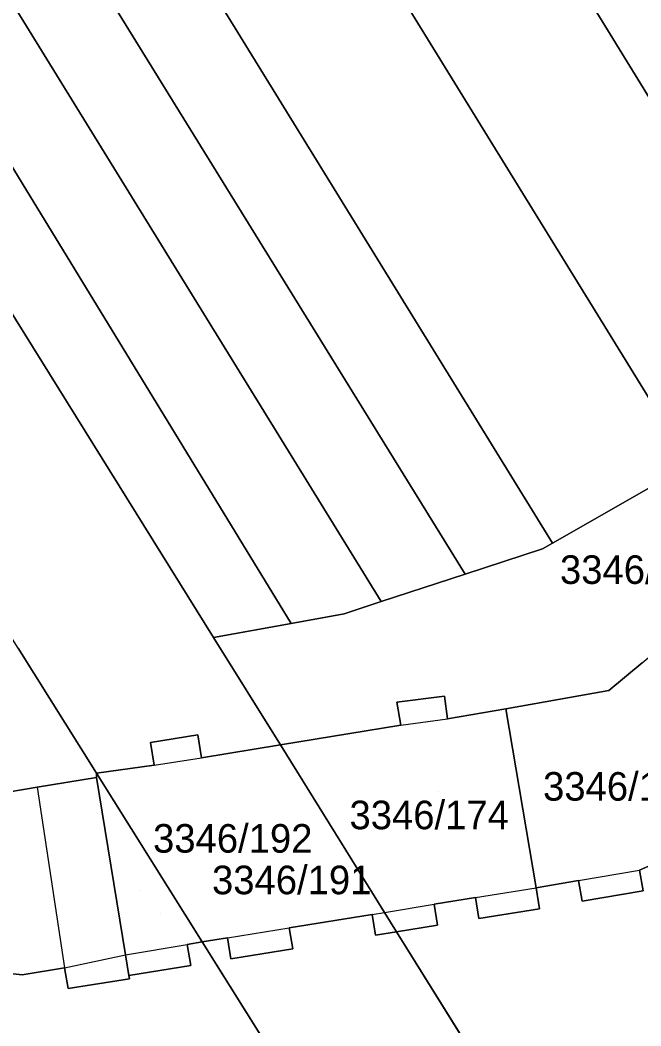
# Model space of a CAD drawing. Extents: x -262715 to -259381, y -1237238 to -1231182.
# Drawn here: x -261982.1 to -261938.6, y -1235267.1 to -1235196.7 of the extents above; entities that cross this region are included whole.
import ezdxf

# ---------------------------------------------------------------- set-up
doc = ezdxf.new("R2010")
doc.units = 0
for name, color, linetype in [('body_kn', 7, 'Continuous'), ('kladpar_druhypozemkov', 7, 'Continuous'), ('kladpar_hranice', 7, 'Continuous'), ('kladpar_parcelnecisla', 7, 'Continuous'), ('kladpar_plochy', 7, 'Continuous'), ('kladpar_sipky', 7, 'Continuous'), ('zappar_hrandruhpozemk', 7, 'Continuous')]:
    doc.layers.add(name, color=color, linetype=linetype)

msp = doc.modelspace()

# ---------------------------------------------------------------- linework, layer by layer
at = {"layer": 'body_kn'}
for p, q in [((-261944.82, -1235233.33), (-261944.82, -1235233.33)), ((-261945.52, -1235233.73), (-261945.52, -1235233.73)), ((-261950.93, -1235235.51), (-261950.93, -1235235.51)), ((-261956.8, -1235237.43), (-261956.8, -1235237.43)), ((-261959.4, -1235238.28), (-261959.4, -1235238.28)), ((-261963.11, -1235238.96), (-261963.11, -1235238.96)), ((-261968.53, -1235239.94), (-261968.53, -1235239.94)), ((-261940.87, -1235243.65), (-261940.87, -1235243.65)), ((-261955.7, -1235244.47), (-261955.7, -1235244.47)), ((-261952.37, -1235244.05), (-261952.37, -1235244.05)), ((-261948.08, -1235244.93), (-261948.08, -1235244.93)), ((-261952.17, -1235245.64), (-261952.17, -1235245.64)), ((-261969.64, -1235246.75), (-261969.64, -1235246.75)), ((-261955.43, -1235246.07), (-261955.43, -1235246.07)), ((-261955.43, -1235246.07), (-261955.43, -1235246.07)), ((-261972.94, -1235247.28), (-261972.94, -1235247.28)), ((-261963.85, -1235247.46), (-261963.85, -1235247.46)), ((-261963.85, -1235247.46), (-261963.85, -1235247.46)), ((-261969.37, -1235248.37), (-261969.37, -1235248.37)), ((-261976.73, -1235249.44), (-261976.73, -1235249.44)), ((-261976.73, -1235249.44), (-261976.73, -1235249.44)), ((-261972.68, -1235248.88), (-261972.68, -1235248.88)), ((-261972.68, -1235248.88), (-261972.68, -1235248.88)), ((-261976.71, -1235249.73), (-261976.71, -1235249.73)), ((-261976.71, -1235249.73), (-261976.71, -1235249.73)), ((-261980.88, -1235250.42), (-261980.88, -1235250.42)), ((-261980.88, -1235250.42), (-261980.88, -1235250.42)), ((-261938.73, -1235256.22), (-261938.73, -1235256.22)), ((-261942.99, -1235256.95), (-261942.99, -1235256.95)), ((-261942.99, -1235256.95), (-261942.99, -1235256.95)), ((-261945.96, -1235257.45), (-261945.96, -1235257.45)), ((-261953.09, -1235258.61), (-261953.09, -1235258.61)), ((-261950.2, -1235258.14), (-261950.2, -1235258.14)), ((-261950.2, -1235258.14), (-261950.2, -1235258.14)), ((-261942.74, -1235258.4), (-261942.74, -1235258.4)), ((-261957.44, -1235259.32), (-261957.44, -1235259.32)), ((-261957.44, -1235259.32), (-261957.44, -1235259.32)), ((-261956.56, -1235259.18), (-261956.56, -1235259.18)), ((-261956.56, -1235259.18), (-261956.56, -1235259.18)), ((-261945.72, -1235258.92), (-261945.72, -1235258.92)), ((-261952.85, -1235260.08), (-261952.85, -1235260.08)), ((-261949.96, -1235259.61), (-261949.96, -1235259.61)), ((-261963.23, -1235260.26), (-261963.23, -1235260.26)), ((-261957.2, -1235260.78), (-261957.2, -1235260.78)), ((-261955.72, -1235260.54), (-261955.72, -1235260.54)), ((-261970.37, -1235261.42), (-261970.37, -1235261.42)), ((-261969.33, -1235261.25), (-261969.33, -1235261.25)), ((-261967.56, -1235260.96), (-261967.56, -1235260.96)), ((-261967.56, -1235260.96), (-261967.56, -1235260.96)), ((-261974.69, -1235262.14), (-261974.69, -1235262.14)), ((-261974.69, -1235262.14), (-261974.69, -1235262.14)), ((-261962.99, -1235261.72), (-261962.99, -1235261.72)), ((-261970.13, -1235262.89), (-261970.13, -1235262.89)), ((-261967.32, -1235262.43), (-261967.32, -1235262.43)), ((-261981.92, -1235263.54), (-261981.92, -1235263.54)), ((-261978.95, -1235263.05), (-261978.95, -1235263.05)), ((-261978.95, -1235263.05), (-261978.95, -1235263.05)), ((-261974.46, -1235263.59), (-261974.46, -1235263.59)), ((-261974.42, -1235263.82), (-261974.42, -1235263.82)), ((-261978.71, -1235264.51), (-261978.71, -1235264.51))]:
    msp.add_line(p, q, dxfattribs=at)
at = {"layer": 'kladpar_druhypozemkov'}
for p, q in [((-261938.85, -1235249.23), (-261938.85, -1235249.23)), ((-261952.8, -1235250.72), (-261952.8, -1235250.72)), ((-261967.68, -1235252.54), (-261967.68, -1235252.54)), ((-261973.66, -1235257.63), (-261973.66, -1235257.63))]:
    msp.add_line(p, q, dxfattribs=at)
at = {"layer": 'kladpar_hranice'}
for points in [[(-262040.56, -1235035.39), (-262038.63, -1235027.04), (-261938.35, -1235191.32), (-261922.65, -1235217.04), (-261926.79, -1235220.48), (-262040.56, -1235035.39)], [(-262044.28, -1235050.83), (-262040.56, -1235035.39), (-261926.79, -1235220.48), (-261935.35, -1235227.6), (-262044.28, -1235050.83)], [(-262047.93, -1235065.97), (-262044.28, -1235050.83), (-261935.35, -1235227.6), (-261936.61, -1235228.64), (-261944.82, -1235233.33), (-262047.93, -1235065.97)], [(-262050.1, -1235074.98), (-262047.93, -1235065.97), (-261944.82, -1235233.33), (-261945.52, -1235233.73), (-261950.93, -1235235.51), (-262050.1, -1235074.98)], [(-262052.02, -1235082.95), (-262050.1, -1235074.98), (-261950.93, -1235235.51), (-261956.8, -1235237.43), (-262052.02, -1235082.95)], [(-262053.82, -1235090.41), (-262052.02, -1235082.95), (-261956.8, -1235237.43), (-261959.4, -1235238.28), (-261963.11, -1235238.96), (-262053.82, -1235090.41)], [(-262055.83, -1235098.83), (-262053.82, -1235090.41), (-261963.11, -1235238.96), (-261968.53, -1235239.94), (-262011.32, -1235171.16), (-262055.83, -1235098.83)], [(-261982.21, -1235240.69), (-262025.36, -1235171.85), (-262059.74, -1235115.68), (-262055.83, -1235098.83), (-262011.32, -1235171.16), (-261968.53, -1235239.94), (-261963.85, -1235247.46), (-261969.37, -1235248.37), (-261969.64, -1235246.75), (-261972.94, -1235247.28), (-261972.68, -1235248.88), (-261976.73, -1235249.44), (-261982.21, -1235240.69)], [(-261963.85, -1235247.46), (-261968.53, -1235239.94), (-261963.11, -1235238.96), (-261959.4, -1235238.28), (-261956.8, -1235237.43), (-261950.93, -1235235.51), (-261945.52, -1235233.73), (-261944.82, -1235233.33), (-261936.61, -1235228.64)], [(-261935.36, -1235239.08), (-261927.21, -1235248.97), (-261926.27, -1235250.11), (-261929.62, -1235252.79), (-261930.55, -1235251.72), (-261932.88, -1235253.64), (-261938.73, -1235256.22), (-261938.48, -1235257.68), (-261942.74, -1235258.4), (-261942.99, -1235256.95), (-261945.96, -1235257.45), (-261948.08, -1235244.93), (-261940.87, -1235243.65), (-261938.53, -1235241.72), (-261935.36, -1235239.08)], [(-261982.21, -1235240.69), (-261976.73, -1235249.44), (-261976.71, -1235249.73), (-261980.88, -1235250.42), (-261983.91, -1235250.93)], [(-261938.53, -1235241.72), (-261940.87, -1235243.65), (-261948.08, -1235244.93), (-261952.17, -1235245.64), (-261952.37, -1235244.05), (-261955.7, -1235244.47), (-261955.43, -1235246.07), (-261963.85, -1235247.46)], [(-261963.85, -1235247.46), (-261955.43, -1235246.07), (-261955.7, -1235244.47), (-261952.37, -1235244.05), (-261952.17, -1235245.64), (-261948.08, -1235244.93), (-261945.96, -1235257.45), (-261945.72, -1235258.92), (-261949.96, -1235259.61), (-261950.2, -1235258.14), (-261953.09, -1235258.61), (-261952.85, -1235260.08), (-261955.72, -1235260.54), (-261956.56, -1235259.18), (-261963.85, -1235247.46)], [(-261976.73, -1235249.44), (-261972.68, -1235248.88), (-261972.94, -1235247.28), (-261969.64, -1235246.75), (-261969.37, -1235248.37), (-261963.85, -1235247.46), (-261956.56, -1235259.18), (-261955.72, -1235260.54), (-261957.2, -1235260.78), (-261957.44, -1235259.32), (-261963.23, -1235260.26), (-261962.99, -1235261.72), (-261967.32, -1235262.43), (-261967.56, -1235260.96), (-261969.33, -1235261.25), (-261976.73, -1235249.44)], [(-261976.71, -1235249.73), (-261974.69, -1235262.14), (-261974.46, -1235263.59), (-261974.42, -1235263.82), (-261978.71, -1235264.51), (-261978.95, -1235263.05), (-261981.92, -1235263.54), (-261988.14, -1235262.87), (-261988.66, -1235264.24), (-261992.7, -1235262.71), (-261992.18, -1235261.34), (-261994.99, -1235260.27), (-261990.55, -1235248.62), (-261983.91, -1235250.93), (-261980.88, -1235250.42), (-261976.71, -1235249.73)], [(-261976.73, -1235249.44), (-261969.33, -1235261.25), (-261970.37, -1235261.42), (-261970.13, -1235262.89), (-261974.46, -1235263.59), (-261974.69, -1235262.14), (-261976.71, -1235249.73), (-261976.73, -1235249.44)], [(-261938.74, -1235287.83), (-261955.72, -1235260.54), (-261952.85, -1235260.08), (-261953.09, -1235258.61), (-261950.2, -1235258.14), (-261949.96, -1235259.61), (-261945.72, -1235258.92), (-261945.96, -1235257.45), (-261942.99, -1235256.95), (-261942.74, -1235258.4), (-261938.48, -1235257.68), (-261938.73, -1235256.22), (-261932.88, -1235253.64)], [(-261951.58, -1235289.56), (-261969.33, -1235261.25), (-261967.56, -1235260.96), (-261967.32, -1235262.43), (-261962.99, -1235261.72), (-261963.23, -1235260.26), (-261957.44, -1235259.32), (-261957.2, -1235260.78), (-261955.72, -1235260.54), (-261938.74, -1235287.83)], [(-261988.14, -1235262.87), (-261981.92, -1235263.54), (-261978.95, -1235263.05), (-261978.71, -1235264.51), (-261974.42, -1235263.82), (-261974.46, -1235263.59), (-261970.13, -1235262.89), (-261970.37, -1235261.42), (-261969.33, -1235261.25), (-261951.58, -1235289.56)]]:
    msp.add_lwpolyline(points, dxfattribs=at)
at = {"layer": 'kladpar_plochy'}
for p, q in [((-261963.23, -1235260.26), (-261957.44, -1235259.32)), ((-261957.44, -1235259.32), (-261957.2, -1235260.78)), ((-261962.99, -1235261.72), (-261963.23, -1235260.26)), ((-261957.2, -1235260.78), (-261955.72, -1235260.54)), ((-261955.72, -1235260.54), (-261938.74, -1235287.83)), ((-261969.33, -1235261.25), (-261967.56, -1235260.96)), ((-261951.58, -1235289.56), (-261969.33, -1235261.25)), ((-261967.56, -1235260.96), (-261967.32, -1235262.43)), ((-261967.32, -1235262.43), (-261962.99, -1235261.72))]:
    msp.add_line(p, q, dxfattribs=at)
for points in [[(-262040.56, -1235035.39), (-262038.63, -1235027.04), (-261938.35, -1235191.32), (-261922.65, -1235217.04), (-261926.79, -1235220.48)], [(-262044.28, -1235050.83), (-262040.56, -1235035.39), (-261926.79, -1235220.48), (-261935.35, -1235227.6)], [(-262047.93, -1235065.97), (-262044.28, -1235050.83), (-261935.35, -1235227.6), (-261936.61, -1235228.64), (-261944.82, -1235233.33)], [(-262050.1, -1235074.98), (-262047.93, -1235065.97), (-261944.82, -1235233.33), (-261945.52, -1235233.73), (-261950.93, -1235235.51)], [(-262052.02, -1235082.95), (-262050.1, -1235074.98), (-261950.93, -1235235.51), (-261956.8, -1235237.43)], [(-262053.82, -1235090.41), (-262052.02, -1235082.95), (-261956.8, -1235237.43), (-261959.4, -1235238.28), (-261963.11, -1235238.96)], [(-262055.83, -1235098.83), (-262053.82, -1235090.41), (-261963.11, -1235238.96), (-261968.53, -1235239.94), (-262011.32, -1235171.16)], [(-261982.21, -1235240.69), (-262025.36, -1235171.85), (-262059.74, -1235115.68), (-262055.83, -1235098.83), (-262011.32, -1235171.16), (-261968.53, -1235239.94), (-261963.85, -1235247.46), (-261969.37, -1235248.37), (-261969.64, -1235246.75), (-261972.94, -1235247.28), (-261972.68, -1235248.88), (-261976.73, -1235249.44)], [(-261935.36, -1235239.08), (-261927.21, -1235248.97), (-261926.27, -1235250.11), (-261929.62, -1235252.79), (-261930.55, -1235251.72), (-261932.88, -1235253.64), (-261938.73, -1235256.22), (-261938.48, -1235257.68), (-261942.74, -1235258.4), (-261942.99, -1235256.95), (-261945.96, -1235257.45), (-261948.08, -1235244.93), (-261940.87, -1235243.65), (-261938.53, -1235241.72)], [(-261963.85, -1235247.46), (-261955.43, -1235246.07), (-261955.7, -1235244.47), (-261952.37, -1235244.05), (-261952.17, -1235245.64), (-261948.08, -1235244.93), (-261945.96, -1235257.45), (-261945.72, -1235258.92), (-261949.96, -1235259.61), (-261950.2, -1235258.14), (-261953.09, -1235258.61), (-261952.85, -1235260.08), (-261955.72, -1235260.54), (-261956.56, -1235259.18)], [(-261976.73, -1235249.44), (-261972.68, -1235248.88), (-261972.94, -1235247.28), (-261969.64, -1235246.75), (-261969.37, -1235248.37), (-261963.85, -1235247.46), (-261956.56, -1235259.18), (-261955.72, -1235260.54), (-261957.2, -1235260.78), (-261957.44, -1235259.32), (-261963.23, -1235260.26), (-261962.99, -1235261.72), (-261967.32, -1235262.43), (-261967.56, -1235260.96), (-261969.33, -1235261.25)], [(-261976.71, -1235249.73), (-261974.69, -1235262.14), (-261974.46, -1235263.59), (-261974.42, -1235263.82), (-261978.71, -1235264.51), (-261978.95, -1235263.05), (-261981.92, -1235263.54), (-261988.14, -1235262.87), (-261988.66, -1235264.24), (-261992.7, -1235262.71), (-261992.18, -1235261.34), (-261994.99, -1235260.27), (-261990.55, -1235248.62), (-261983.91, -1235250.93), (-261980.88, -1235250.42)], [(-261976.73, -1235249.44), (-261969.33, -1235261.25), (-261970.37, -1235261.42), (-261970.13, -1235262.89), (-261974.46, -1235263.59), (-261974.69, -1235262.14), (-261976.71, -1235249.73)]]:
    msp.add_lwpolyline(points, close=True, dxfattribs=at)
for points in [[(-261938.53, -1235241.72), (-261940.87, -1235243.65), (-261948.08, -1235244.93), (-261952.17, -1235245.64), (-261952.37, -1235244.05), (-261955.7, -1235244.47), (-261955.43, -1235246.07), (-261963.85, -1235247.46), (-261968.53, -1235239.94), (-261963.11, -1235238.96), (-261959.4, -1235238.28), (-261956.8, -1235237.43), (-261950.93, -1235235.51), (-261945.52, -1235233.73), (-261944.82, -1235233.33), (-261936.61, -1235228.64)], [(-261982.21, -1235240.69), (-261976.73, -1235249.44), (-261976.71, -1235249.73), (-261980.88, -1235250.42), (-261983.91, -1235250.93)], [(-261938.74, -1235287.83), (-261955.72, -1235260.54), (-261952.85, -1235260.08), (-261953.09, -1235258.61), (-261950.2, -1235258.14), (-261949.96, -1235259.61), (-261945.72, -1235258.92), (-261945.96, -1235257.45), (-261942.99, -1235256.95), (-261942.74, -1235258.4), (-261938.48, -1235257.68), (-261938.73, -1235256.22), (-261932.88, -1235253.64)], [(-261988.14, -1235262.87), (-261981.92, -1235263.54), (-261978.95, -1235263.05), (-261978.71, -1235264.51), (-261974.42, -1235263.82), (-261974.46, -1235263.59), (-261970.13, -1235262.89), (-261970.37, -1235261.42), (-261969.33, -1235261.25), (-261951.58, -1235289.56)]]:
    msp.add_lwpolyline(points, dxfattribs=at)
at = {"layer": 'kladpar_sipky'}
msp.add_line((-261972.21, -1235259.27), (-261972.21, -1235259.27), dxfattribs=at)
at = {"layer": 'zappar_hrandruhpozemk'}
for p, q in [((-261955.43, -1235246.07), (-261952.17, -1235245.64)), ((-261972.68, -1235248.88), (-261969.37, -1235248.37)), ((-261980.88, -1235250.42), (-261978.95, -1235263.05)), ((-261942.99, -1235256.95), (-261938.73, -1235256.22)), ((-261950.2, -1235258.14), (-261945.96, -1235257.45)), ((-261956.56, -1235259.18), (-261953.09, -1235258.61)), ((-261957.44, -1235259.32), (-261956.56, -1235259.18)), ((-261967.56, -1235260.96), (-261963.23, -1235260.26)), ((-261974.69, -1235262.14), (-261970.37, -1235261.42)), ((-261978.95, -1235263.05), (-261974.69, -1235262.14))]:
    msp.add_line(p, q, dxfattribs=at)

# ---------------------------------------------------------------- texts
at = {"layer": 'kladpar_parcelnecisla'}
for s, p in [('3346/381', (-261944.291, -1235236.19)), ('3346/175', (-261945.475, -1235251.36)), ('3346/174', (-261959.02, -1235253.36)), ('3346/192', (-261972.764, -1235255)), ('3346/191', (-261968.638, -1235257.91))]:
    msp.add_text(s, height=2, dxfattribs=at).set_placement(p)

doc.saveas('drawing.dxf')
